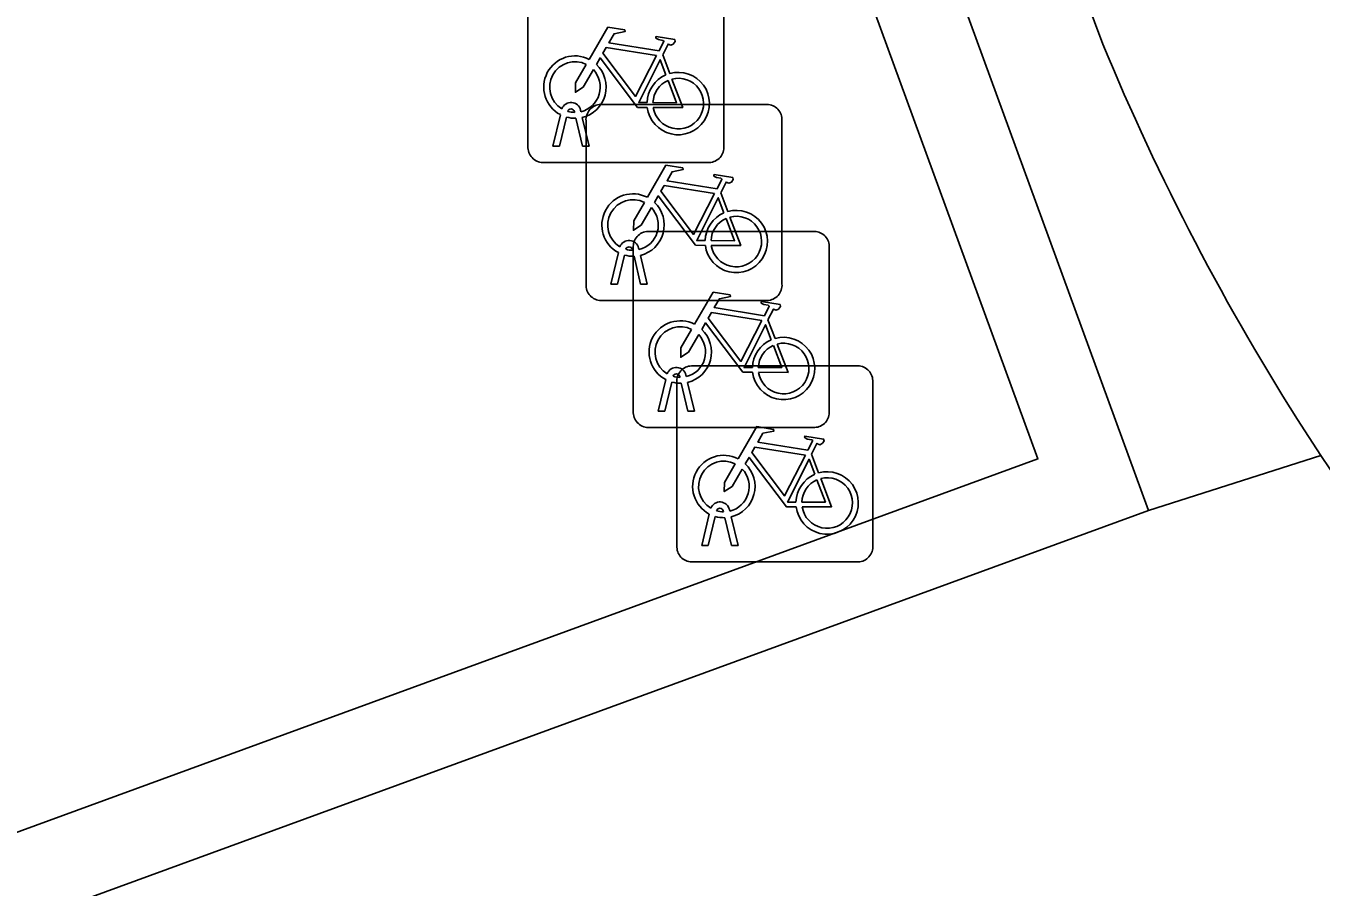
# Model space of a CAD drawing. Extents: x 160806 to 161707, y 383697 to 384148.
# Drawn here: x 161044.84 to 161051.44, y 383879.93 to 383884.32 of the extents above; entities that cross this region are included whole.
import ezdxf

# ---------------------------------------------------------------- set-up
doc = ezdxf.new("R2010")
doc.units = 0
for name, color, linetype in [('IMGEO_Fietsenrek', 7, 'Continuous'), ('IMGEO_Muur', 7, 'Continuous'), ('IMGEO_Rijbaan_lokaal_open', 7, 'Continuous'), ('IMGEO_Voetpad_open', 7, 'Continuous')]:
    doc.layers.add(name, color=color, linetype=linetype)

msp = doc.modelspace()

# ---------------------------------------------------------------- linework, layer by layer
at = {"layer": 'IMGEO_Fietsenrek'}
for p, q in [((161047.3995, 383883.6989), (161047.3995, 383884.5398)), ((161047.3995, 383884.5398), (161047.3995, 383883.6989)), ((161048.3985, 383884.5491), (161048.3985, 383883.7082)), ((161048.3985, 383883.7082), (161048.3985, 383884.5491)), ((161048.0862, 383884.1732), (161048.1225, 383884.078)), ((161047.7699, 383883.9205), (161048.6108, 383883.9205)), ((161048.6108, 383883.9205), (161047.7699, 383883.9205)), ((161047.5265, 383883.7083), (161047.5648, 383883.8683)), ((161047.5952, 383883.8561), (161047.5599, 383883.7083)), ((161047.6369, 383883.8799), (161047.6359, 383883.8842)), ((161047.678, 383883.7083), (161047.6441, 383883.85)), ((161047.6676, 383883.8914), (161047.6694, 383883.8835)), ((161047.6764, 383883.8543), (161047.7114, 383883.7083)), ((161047.6955, 383882.9959), (161047.6955, 383883.8368)), ((161047.6955, 383883.8368), (161047.6955, 383882.9959)), ((161048.6945, 383883.8461), (161048.6945, 383883.0052)), ((161048.6945, 383883.0052), (161048.6945, 383883.8461)), ((161047.5599, 383883.7083), (161047.5265, 383883.7083)), ((161047.7114, 383883.7083), (161047.678, 383883.7083)), ((161048.3241, 383883.6245), (161047.4832, 383883.6245)), ((161047.4832, 383883.6245), (161048.3241, 383883.6245)), ((161048.3822, 383883.4702), (161048.4185, 383883.375)), ((161048.0109, 383883.2735), (161048.8518, 383883.2735)), ((161048.8518, 383883.2735), (161048.0109, 383883.2735)), ((161047.9365, 383882.3489), (161047.9365, 383883.1898)), ((161047.9365, 383883.1898), (161047.9365, 383882.3489)), ((161047.9636, 383883.1884), (161047.9654, 383883.1805)), ((161048.9355, 383883.1991), (161048.9355, 383882.3582)), ((161048.9355, 383882.3582), (161048.9355, 383883.1991)), ((161047.8225, 383883.0053), (161047.8608, 383883.1653)), ((161047.8912, 383883.1531), (161047.8559, 383883.0053)), ((161047.9329, 383883.1769), (161047.9319, 383883.1812)), ((161047.974, 383883.0053), (161047.9401, 383883.147)), ((161047.9724, 383883.1513), (161048.0074, 383883.0053)), ((161047.8559, 383883.0053), (161047.8225, 383883.0053)), ((161048.0074, 383883.0053), (161047.974, 383883.0053)), ((161048.6201, 383882.9215), (161047.7792, 383882.9215)), ((161047.7792, 383882.9215), (161048.6201, 383882.9215)), ((161048.6232, 383882.8232), (161048.6595, 383882.728)), ((161048.1739, 383882.5299), (161048.1729, 383882.5342)), ((161048.2046, 383882.5414), (161048.2064, 383882.5335)), ((161048.2329, 383882.5885), (161049.0738, 383882.5885)), ((161049.0738, 383882.5885), (161048.2329, 383882.5885)), ((161048.0635, 383882.3583), (161048.1018, 383882.5183)), ((161048.1322, 383882.5061), (161048.0969, 383882.3583)), ((161048.1585, 383881.6639), (161048.1585, 383882.5048)), ((161048.1585, 383882.5048), (161048.1585, 383881.6639)), ((161048.215, 383882.3583), (161048.1811, 383882.5)), ((161048.2134, 383882.5043), (161048.2484, 383882.3583)), ((161049.1575, 383882.5141), (161049.1575, 383881.6732)), ((161049.1575, 383881.6732), (161049.1575, 383882.5141)), ((161048.0969, 383882.3583), (161048.0635, 383882.3583)), ((161048.2484, 383882.3583), (161048.215, 383882.3583)), ((161048.8611, 383882.2745), (161048.0202, 383882.2745)), ((161048.0202, 383882.2745), (161048.8611, 383882.2745)), ((161048.8452, 383882.1382), (161048.8815, 383882.043)), ((161048.2855, 383881.6733), (161048.3238, 383881.8333)), ((161048.3542, 383881.8211), (161048.3189, 383881.6733)), ((161048.3959, 383881.8449), (161048.3949, 383881.8492)), ((161048.437, 383881.6733), (161048.4031, 383881.815)), ((161048.4266, 383881.8564), (161048.4284, 383881.8485)), ((161048.4354, 383881.8193), (161048.4704, 383881.6733)), ((161048.3189, 383881.6733), (161048.2855, 383881.6733)), ((161048.4704, 383881.6733), (161048.437, 383881.6733)), ((161049.0831, 383881.5895), (161048.2422, 383881.5895)), ((161048.2422, 383881.5895), (161049.0831, 383881.5895))]:
    msp.add_line(p, q, dxfattribs=at)
for points in [[(161047.7121, 383884.1502), (161047.8068, 383884.3137), (161047.893, 383884.2999), (161047.8947, 383884.2912), (161047.8386, 383884.2803), (161047.8124, 383884.235), (161048.0676, 383884.1942)], [(161048.0676, 383884.1942), (161048.0926, 383884.243), (161048.0875, 383884.247), (161048.0643, 383884.2507), (161048.0516, 383884.2582), (161048.0506, 383884.2613), (161048.0528, 383884.2659), (161048.1476, 383884.2508), (161048.1499, 383884.2405), (161048.1405, 383884.2281), (161048.1281, 383884.2217), (161048.1136, 383884.2279), (161048.0862, 383884.1732)], [(161048.0547, 383884.169), (161047.7979, 383884.21), (161047.7812, 383884.1812), (161047.9482, 383883.9609), (161048.0547, 383884.169)], [(161047.7328, 383884.0977), (161047.6812, 383884.0085), (161047.6413, 383883.9825), (161047.6425, 383884.03), (161047.697, 383884.1242)], [(161048.0078, 383883.9055), (161047.9581, 383883.9056), (161047.7674, 383884.1573), (161047.7484, 383884.1245)], [(161048.1027, 383884.071), (161048.0734, 383884.1478), (161047.964, 383883.9297), (161048.0067, 383883.9296)], [(161048.1332, 383884.0498), (161048.1882, 383883.9052), (161048.0381, 383883.9055)], [(161048.0367, 383883.9295), (161048.1566, 383883.9293), (161048.1134, 383884.0429)], [(161048.0081, 383883.4472), (161048.1028, 383883.6107), (161048.189, 383883.5969), (161048.1907, 383883.5882), (161048.1346, 383883.5773), (161048.1084, 383883.532), (161048.3636, 383883.4912)], [(161048.3636, 383883.4912), (161048.3886, 383883.54), (161048.3835, 383883.544), (161048.3603, 383883.5477), (161048.3476, 383883.5552), (161048.3466, 383883.5583), (161048.3488, 383883.5629), (161048.4436, 383883.5478), (161048.4459, 383883.5375), (161048.4365, 383883.5251), (161048.4241, 383883.5187), (161048.4096, 383883.5249), (161048.3822, 383883.4702)], [(161048.3038, 383883.2025), (161048.2541, 383883.2026), (161048.0634, 383883.4543), (161048.0444, 383883.4215)], [(161048.3507, 383883.466), (161048.0939, 383883.507), (161048.0772, 383883.4782), (161048.2442, 383883.2579), (161048.3507, 383883.466)], [(161048.0288, 383883.3947), (161047.9772, 383883.3055), (161047.9373, 383883.2795), (161047.9385, 383883.327), (161047.993, 383883.4212)], [(161048.3987, 383883.368), (161048.3694, 383883.4448), (161048.26, 383883.2267), (161048.3027, 383883.2266)], [(161048.3327, 383883.2265), (161048.4526, 383883.2263), (161048.4094, 383883.3399)], [(161048.4292, 383883.3468), (161048.4842, 383883.2022), (161048.3341, 383883.2025)], [(161048.2491, 383882.8002), (161048.3438, 383882.9637), (161048.43, 383882.9499), (161048.4317, 383882.9412), (161048.3756, 383882.9303), (161048.3494, 383882.885), (161048.6046, 383882.8442)], [(161048.5917, 383882.819), (161048.3349, 383882.86), (161048.3182, 383882.8312), (161048.4852, 383882.6109), (161048.5917, 383882.819)], [(161048.6046, 383882.8442), (161048.6296, 383882.893), (161048.6245, 383882.897), (161048.6013, 383882.9007), (161048.5886, 383882.9082), (161048.5876, 383882.9113), (161048.5898, 383882.9159), (161048.6846, 383882.9008), (161048.6869, 383882.8905), (161048.6775, 383882.8781), (161048.6651, 383882.8717), (161048.6506, 383882.8779), (161048.6232, 383882.8232)], [(161048.5448, 383882.5555), (161048.4951, 383882.5556), (161048.3044, 383882.8073), (161048.2854, 383882.7745)], [(161048.6397, 383882.721), (161048.6104, 383882.7978), (161048.501, 383882.5797), (161048.5437, 383882.5796)], [(161048.2698, 383882.7477), (161048.2182, 383882.6585), (161048.1783, 383882.6325), (161048.1795, 383882.68), (161048.234, 383882.7742)], [(161048.5737, 383882.5795), (161048.6936, 383882.5793), (161048.6504, 383882.6929)], [(161048.6702, 383882.6998), (161048.7252, 383882.5552), (161048.5751, 383882.5555)], [(161048.4711, 383882.1152), (161048.5658, 383882.2787), (161048.652, 383882.2649), (161048.6537, 383882.2562), (161048.5976, 383882.2453), (161048.5714, 383882.2), (161048.8266, 383882.1592)], [(161048.8266, 383882.1592), (161048.8516, 383882.208), (161048.8465, 383882.212), (161048.8233, 383882.2157), (161048.8106, 383882.2232), (161048.8096, 383882.2263), (161048.8118, 383882.2309), (161048.9066, 383882.2158), (161048.9089, 383882.2055), (161048.8995, 383882.1931), (161048.8871, 383882.1867), (161048.8726, 383882.1929), (161048.8452, 383882.1382)], [(161048.8137, 383882.134), (161048.5569, 383882.175), (161048.5402, 383882.1462), (161048.7072, 383881.9259), (161048.8137, 383882.134)], [(161048.4918, 383882.0627), (161048.4402, 383881.9735), (161048.4003, 383881.9475), (161048.4015, 383881.995), (161048.456, 383882.0892)], [(161048.7668, 383881.8705), (161048.7171, 383881.8706), (161048.5264, 383882.1223), (161048.5074, 383882.0895)], [(161048.8617, 383882.036), (161048.8324, 383882.1128), (161048.723, 383881.8947), (161048.7657, 383881.8946)], [(161048.7957, 383881.8945), (161048.9156, 383881.8943), (161048.8724, 383882.0079)], [(161048.8922, 383882.0148), (161048.9472, 383881.8702), (161048.7971, 383881.8705)]]:
    msp.add_lwpolyline(points, dxfattribs=at)
for centre, radius, start, end in [((161047.6391, 383884.0089), 0.159, 62.67661, 242.13685), ((161047.6391, 383884.0089), 0.129, 63.31916, 238.90302), ((161047.6391, 383884.0089), 0.159, 283.5766, 46.60424), ((161047.6391, 383884.0089), 0.129, 283.60429, 43.43025), ((161048.1657, 383883.9249), 0.159, 113.3408, 178.32165), ((161048.1657, 383883.9249), 0.159, 187.0065, 105.77075), ((161048.1657, 383883.9249), 0.129, 188.67146, 104.58832), ((161048.1657, 383883.9249), 0.129, 113.92302, 177.95563), ((161047.6189, 383883.8803), 0.0499, 12.8025, 158.69338), ((161047.7732, 383883.8426), 0.0779, 92.4484, 184.28452), ((161047.7732, 383883.8426), 0.0779, 92.4484, 184.28452), ((161048.6166, 383883.8428), 0.0779, 2.4484, 94.28452), ((161048.6166, 383883.8428), 0.0779, 2.4484, 94.28452), ((161047.6391, 383884.0089), 0.159, 253.99666, 271.78671), ((161047.6189, 383883.8803), 0.0174, 12.8025, 163.45023), ((161047.6391, 383884.0089), 0.129, 253.41502, 269.02044), ((161047.4774, 383883.7022), 0.0779, 182.4484, 274.28452), ((161047.4774, 383883.7022), 0.0779, 182.4484, 274.28452), ((161048.3208, 383883.7024), 0.0779, 272.4484, 4.28452), ((161048.3208, 383883.7024), 0.0779, 272.4484, 4.28452), ((161047.9351, 383883.3059), 0.159, 62.67661, 242.13685), ((161047.9351, 383883.3059), 0.129, 63.31916, 238.90302), ((161047.9351, 383883.3059), 0.129, 283.60429, 43.43025), ((161047.9351, 383883.3059), 0.159, 283.5766, 46.60424), ((161048.4617, 383883.2219), 0.159, 113.3408, 178.32165), ((161048.4617, 383883.2219), 0.159, 187.0065, 105.77075), ((161048.4617, 383883.2219), 0.129, 113.92302, 177.95563), ((161048.4617, 383883.2219), 0.129, 188.67146, 104.58832), ((161048.0142, 383883.1956), 0.0779, 92.4484, 184.28452), ((161048.0142, 383883.1956), 0.0779, 92.4484, 184.28452), ((161048.8576, 383883.1958), 0.0779, 2.4484, 94.28452), ((161048.8576, 383883.1958), 0.0779, 2.4484, 94.28452), ((161047.9149, 383883.1773), 0.0499, 12.8025, 158.69338), ((161047.9149, 383883.1773), 0.0174, 12.8025, 163.45023), ((161047.9351, 383883.3059), 0.159, 253.99666, 271.78671), ((161047.9351, 383883.3059), 0.129, 253.41502, 269.02044), ((161047.7734, 383882.9992), 0.0779, 182.4484, 274.28452), ((161047.7734, 383882.9992), 0.0779, 182.4484, 274.28452), ((161048.6168, 383882.9994), 0.0779, 272.4484, 4.28452), ((161048.6168, 383882.9994), 0.0779, 272.4484, 4.28452), ((161048.1761, 383882.6589), 0.159, 62.67661, 242.13685), ((161048.1761, 383882.6589), 0.129, 63.31916, 238.90302), ((161048.1761, 383882.6589), 0.129, 283.60429, 43.43025), ((161048.1761, 383882.6589), 0.159, 283.5766, 46.60424), ((161048.7027, 383882.5749), 0.159, 187.0065, 105.77075), ((161048.7027, 383882.5749), 0.159, 113.3408, 178.32165), ((161048.7027, 383882.5749), 0.129, 113.92302, 177.95563), ((161048.7027, 383882.5749), 0.129, 188.67146, 104.58832), ((161048.1559, 383882.5303), 0.0499, 12.8025, 158.69338), ((161048.1559, 383882.5303), 0.0174, 12.8025, 163.45023), ((161048.1761, 383882.6589), 0.129, 253.41502, 269.02044), ((161048.2362, 383882.5106), 0.0779, 92.4484, 184.28452), ((161048.2362, 383882.5106), 0.0779, 92.4484, 184.28452), ((161049.0796, 383882.5108), 0.0779, 2.4484, 94.28452), ((161049.0796, 383882.5108), 0.0779, 2.4484, 94.28452), ((161048.1761, 383882.6589), 0.159, 253.99666, 271.78671), ((161048.0144, 383882.3522), 0.0779, 182.4484, 274.28452), ((161048.0144, 383882.3522), 0.0779, 182.4484, 274.28452), ((161048.8578, 383882.3524), 0.0779, 272.4484, 4.28452), ((161048.8578, 383882.3524), 0.0779, 272.4484, 4.28452), ((161048.3981, 383881.9739), 0.159, 62.67661, 242.13685), ((161048.3981, 383881.9739), 0.129, 63.31916, 238.90302), ((161048.3981, 383881.9739), 0.159, 283.5766, 46.60424), ((161048.3981, 383881.9739), 0.129, 283.60429, 43.43025), ((161048.9247, 383881.8899), 0.159, 113.3408, 178.32165), ((161048.9247, 383881.8899), 0.159, 187.0065, 105.77075), ((161048.9247, 383881.8899), 0.129, 113.92302, 177.95563), ((161048.9247, 383881.8899), 0.129, 188.67146, 104.58832), ((161048.3779, 383881.8453), 0.0499, 12.8025, 158.69338), ((161048.3981, 383881.9739), 0.159, 253.99666, 271.78671), ((161048.3779, 383881.8453), 0.0174, 12.8025, 163.45023), ((161048.3981, 383881.9739), 0.129, 253.41502, 269.02044), ((161049.0798, 383881.6674), 0.0779, 272.4484, 4.28452), ((161049.0798, 383881.6674), 0.0779, 272.4484, 4.28452), ((161048.2364, 383881.6672), 0.0779, 182.4484, 274.28452), ((161048.2364, 383881.6672), 0.0779, 182.4484, 274.28452)]:
    msp.add_arc(centre, radius, start, end, dxfattribs=at)
at = {"layer": 'IMGEO_Muur'}
for points in [[(160994.618, 383861.225), (160994.465, 383861.637), (161000, 383863.694), (161013.444, 383868.691), (161014.061, 383867), (161021.739, 383869.809), (161021.122, 383871.461), (161032.398, 383875.655), (161032.1, 383876.38), (161042.467, 383880.206), (161042.759, 383879.468), (161049.999, 383882.114), (161044.091, 383898.271), (161044.504, 383898.422)], [(161044.504, 383898.422), (161050.563, 383881.852)], [(161050.563, 383881.852), (161042.507, 383878.908), (161042.216, 383879.644), (161032.68, 383876.125), (161032.978, 383875.401)]]:
    msp.add_lwpolyline(points, dxfattribs=at)
at = {"layer": 'IMGEO_Rijbaan_lokaal_open'}
for points in [[(161045.706, 383896.613), (161050.33, 383884.228)], [(161051.36, 383882.257), (161051.442, 383882.132)]]:
    msp.add_lwpolyline(points, dxfattribs=at)
for centre, radius, start, end in [((161061.9106, 383889.0251), 12.5349, 202.50123, 212.67987), ((161061.7802, 383888.9388), 12.3779, 213.36153, 225.58141)]:
    msp.add_arc(centre, radius, start, end, dxfattribs=at)
at = {"layer": 'IMGEO_Voetpad_open'}
msp.add_lwpolyline([(161050.563, 383881.852), (161051.442, 383882.132)], dxfattribs=at)

doc.saveas('drawing.dxf')
